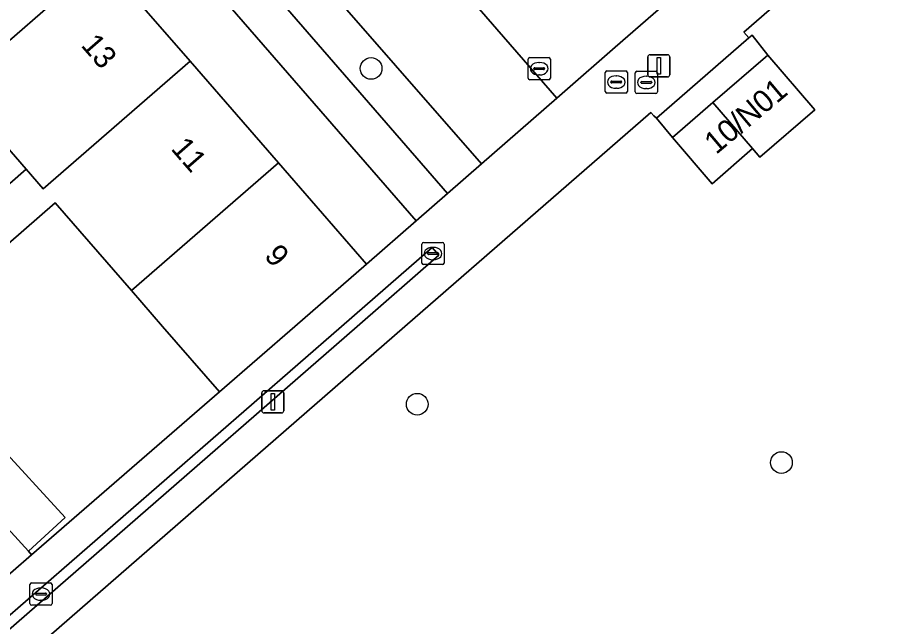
# Model space of a CAD drawing. Extents: x 155887 to 156869, y 383880 to 384678.
# Drawn here: x 156629.4 to 156669.45, y 383986.49 to 384013.91 of the extents above; entities that cross this region are included whole.
import ezdxf

# ---------------------------------------------------------------- set-up
doc = ezdxf.new("R2010")
doc.units = 0
for name, color, linetype in [('IMGEO_Berm_groen', 7, 'Continuous'), ('IMGEO_Boom', 7, 'Continuous'), ('IMGEO_Erf', 7, 'Continuous'), ('IMGEO_Kolk', 7, 'Continuous'), ('IMGEO_Lichtmast', 7, 'Continuous'), ('IMGEO_Pand', 7, 'Continuous'), ('IMGEO_Pand_nummerreeks', 7, 'Continuous'), ('IMGEO_Parkeervlak_open', 7, 'Continuous'), ('IMGEO_Rijbaan_lokaal_gesloten', 7, 'Continuous'), ('IMGEO_Rioolput', 7, 'Continuous'), ('IMGEO_Voetpad_open', 7, 'Continuous')]:
    doc.layers.add(name, color=color, linetype=linetype)

msp = doc.modelspace()

# ---------------------------------------------------------------- linework, layer by layer
at = {"layer": 'IMGEO_Berm_groen'}
msp.add_lwpolyline([(156638.779, 384020.517), (156637.308, 384019.203), (156648.778, 384005.996), (156650.3, 384007.321)], close=True, dxfattribs=at)
at = {"layer": 'IMGEO_Boom'}
for centre in [(156645.328, 384011.624), (156647.406, 383996.491), (156663.829, 383993.863)]:
    msp.add_circle(centre, 0.489, dxfattribs=at)
at = {"layer": 'IMGEO_Erf'}
for points in [[(156703.764, 384049.407), (156662.126, 384013.26), (156662.36, 384013.004), (156662.508, 384013.132), (156663.208, 384012.227), (156665.337, 384009.756), (156662.861, 384007.622), (156662.517, 384008.021), (156660.701, 384006.421), (156658.919, 384008.519), (156658.188, 384009.383), (156658.08, 384009.487), (156657.939, 384009.643), (156646.851, 384000), (156621.473, 383977.93)], [(156626.937, 384004.614), (156629.776, 384007.079), (156626.568, 384010.773)], [(156628.408, 383994.787), (156631.53, 383991.38), (156629.878, 383989.866), (156630.016, 383989.707), (156638.487, 383997.051), (156635.925, 384000), (156634.52, 384001.618), (156631.087, 384005.569), (156628.249, 384003.104)]]:
    msp.add_lwpolyline(points, dxfattribs=at)
msp.add_lwpolyline([(156611.545, 384045.94), (156609.299, 384043.999), (156613.295, 384039.404), (156617.274, 384034.828), (156621.253, 384030.252), (156625.232, 384025.676), (156629.21, 384021.101), (156633.189, 384016.525), (156637.168, 384011.949), (156641.147, 384007.374), (156645.116, 384002.809), (156647.359, 384004.761)], close=True, dxfattribs=at)
at = {"layer": 'IMGEO_Kolk'}
for p, q in [((156652.483, 384012.115), (156653.335, 384012.115)), ((156652.408, 384011.189), (156652.408, 384012.041)), ((156652.71, 384011.658), (156653.108, 384011.658)), ((156652.896, 384011.895), (156652.921, 384011.895)), ((156653.409, 384012.041), (156653.409, 384011.189)), ((156652.667, 384011.609), (156652.667, 384011.621)), ((156653.105, 384011.572), (156652.707, 384011.572)), ((156652.919, 384011.335), (156652.894, 384011.335)), ((156653.151, 384011.621), (156653.151, 384011.609)), ((156653.335, 384011.115), (156652.483, 384011.115)), ((156647.619, 384002.856), (156647.619, 384003.708)), ((156647.694, 384003.782), (156648.546, 384003.782)), ((156648.62, 384003.708), (156648.62, 384002.856)), ((156647.878, 384003.276), (156647.878, 384003.288)), ((156648.316, 384003.239), (156647.918, 384003.239)), ((156647.921, 384003.325), (156648.319, 384003.325)), ((156648.107, 384003.562), (156648.132, 384003.562)), ((156648.362, 384003.288), (156648.362, 384003.276)), ((156648.13, 384003.002), (156648.105, 384003.002)), ((156648.546, 384002.782), (156647.694, 384002.782)), ((156630.021, 383988.435), (156630.873, 383988.435)), ((156629.946, 383987.509), (156629.946, 383988.361)), ((156630.434, 383988.215), (156630.459, 383988.215)), ((156630.947, 383988.361), (156630.947, 383987.509)), ((156630.205, 383987.929), (156630.205, 383987.941)), ((156630.643, 383987.892), (156630.245, 383987.892)), ((156630.248, 383987.978), (156630.646, 383987.978)), ((156630.457, 383987.655), (156630.432, 383987.655)), ((156630.689, 383987.941), (156630.689, 383987.929)), ((156630.873, 383987.435), (156630.021, 383987.435))]:
    msp.add_line(p, q, dxfattribs=at)
for points in [[(156652.483, 384012.115), (156653.335, 384012.115)], [(156652.408, 384011.189), (156652.408, 384012.041)], [(156653.409, 384012.041), (156653.409, 384011.189)], [(156653.335, 384011.115), (156652.483, 384011.115)], [(156647.619, 384002.856), (156647.619, 384003.708)], [(156647.694, 384003.782), (156648.546, 384003.782)], [(156648.62, 384003.708), (156648.62, 384002.856)], [(156648.546, 384002.782), (156647.694, 384002.782)], [(156630.021, 383988.435), (156630.873, 383988.435)], [(156629.946, 383987.509), (156629.946, 383988.361)], [(156630.947, 383988.361), (156630.947, 383987.509)], [(156630.873, 383987.435), (156630.021, 383987.435)]]:
    msp.add_lwpolyline(points, dxfattribs=at)
for centre, radius, start, end in [((156652.485, 384012.039), 0.0765, 91.552, 178.448), ((156652.485, 384012.039), 0.0765, 91.552, 178.448), ((156653.333, 384012.039), 0.0765, 1.552, 88.448), ((156653.333, 384012.039), 0.0765, 1.552, 88.448), ((156652.707, 384011.618), 0.0403, 85.8775, 175.7526), ((156653.112, 384011.62), 0.0386, 1.7309, 96.639), ((156652.704, 384011.608), 0.0366, 178.938, 274.7102), ((156653.108, 384011.615), 0.043, 264.8664, 352.4533), ((156652.485, 384011.191), 0.0765, 181.552, 268.448), ((156652.485, 384011.191), 0.0765, 181.552, 268.448), ((156653.333, 384011.191), 0.0765, 271.552, 358.448), ((156653.333, 384011.191), 0.0765, 271.552, 358.448), ((156647.696, 384003.706), 0.0765, 91.552, 178.448), ((156647.696, 384003.706), 0.0765, 91.552, 178.448), ((156648.544, 384003.706), 0.0765, 1.552, 88.448), ((156648.544, 384003.706), 0.0765, 1.552, 88.448), ((156647.918, 384003.285), 0.0403, 85.8775, 175.7526), ((156647.915, 384003.275), 0.0366, 178.938, 274.7102), ((156648.319, 384003.282), 0.043, 264.8664, 352.4533), ((156648.323, 384003.287), 0.0386, 1.7309, 96.639), ((156647.696, 384002.858), 0.0765, 181.552, 268.448), ((156647.696, 384002.858), 0.0765, 181.552, 268.448), ((156648.544, 384002.858), 0.0765, 271.552, 358.448), ((156648.544, 384002.858), 0.0765, 271.552, 358.448), ((156630.023, 383988.359), 0.0765, 91.552, 178.448), ((156630.023, 383988.359), 0.0765, 91.552, 178.448), ((156630.871, 383988.359), 0.0765, 1.552, 88.448), ((156630.871, 383988.359), 0.0765, 1.552, 88.448), ((156630.245, 383987.938), 0.0403, 85.8775, 175.7526), ((156630.242, 383987.928), 0.0366, 178.938, 274.7102), ((156630.646, 383987.935), 0.043, 264.8664, 352.4533), ((156630.65, 383987.94), 0.0386, 1.7309, 96.639), ((156630.023, 383987.511), 0.0765, 181.552, 268.448), ((156630.023, 383987.511), 0.0765, 181.552, 268.448), ((156630.871, 383987.511), 0.0765, 271.552, 358.448), ((156630.871, 383987.511), 0.0765, 271.552, 358.448)]:
    msp.add_arc(centre, radius, start, end, dxfattribs=at)
for centre, major_axis, ratio, start_param, end_param in [((156652.895, 384011.615), (-0.387, 0.002), 0.722429, 4.712389, 7.853982), ((156652.92, 384011.615), (-0.39, 0.002), 0.717154, 1.570796, 4.712389), ((156648.106, 384003.282), (-0.387, 0.002), 0.722429, 4.712389, 7.853982), ((156648.131, 384003.282), (-0.39, 0.002), 0.717154, 1.570796, 4.712389), ((156630.433, 383987.935), (-0.387, 0.002), 0.722429, 4.712389, 7.853982), ((156630.458, 383987.935), (-0.39, 0.002), 0.717154, 1.570796, 4.712389)]:
    msp.add_ellipse(centre, major_axis=major_axis, ratio=ratio, start_param=start_param, end_param=end_param, dxfattribs=at)
at = {"layer": 'IMGEO_Lichtmast'}
for p, q in [((156657.804, 384011.345), (156657.804, 384012.145)), ((156657.804, 384012.145), (156657.804, 384011.345)), ((156657.904, 384012.245), (156658.694, 384012.245)), ((156658.694, 384012.245), (156657.904, 384012.245)), ((156658.794, 384012.145), (156658.794, 384011.345)), ((156658.794, 384011.345), (156658.794, 384012.145)), ((156658.694, 384011.245), (156657.904, 384011.245)), ((156657.904, 384011.245), (156658.694, 384011.245)), ((156640.4, 383996.2), (156640.4, 383997)), ((156640.4, 383997), (156640.4, 383996.2)), ((156640.5, 383997.1), (156641.29, 383997.1)), ((156641.29, 383997.1), (156640.5, 383997.1)), ((156641.39, 383997), (156641.39, 383996.2)), ((156641.39, 383996.2), (156641.39, 383997)), ((156641.29, 383996.1), (156640.5, 383996.1)), ((156640.5, 383996.1), (156641.29, 383996.1))]:
    msp.add_line(p, q, dxfattribs=at)
for points in [[(156658.224, 384012.12), (156658.374, 384012.12), (156658.374, 384011.37), (156658.224, 384011.37), (156658.224, 384012.12)], [(156640.82, 383996.975), (156640.97, 383996.975), (156640.97, 383996.225), (156640.82, 383996.225), (156640.82, 383996.975)]]:
    msp.add_lwpolyline(points, dxfattribs=at)
for centre, start, end in [((156657.904, 384012.145), 90, 180), ((156657.904, 384012.145), 90, 180), ((156658.694, 384012.145), 0, 90), ((156658.694, 384012.145), 360, 90), ((156657.904, 384011.345), 180, 270), ((156657.904, 384011.345), 180, 270), ((156658.694, 384011.345), 270, 0), ((156658.694, 384011.345), 270, 0), ((156640.5, 383997), 90, 180), ((156640.5, 383997), 90, 180), ((156641.29, 383997), 0, 90), ((156641.29, 383997), 360, 90), ((156640.5, 383996.2), 180, 270), ((156640.5, 383996.2), 180, 270), ((156641.29, 383996.2), 270, 0), ((156641.29, 383996.2), 270, 0)]:
    msp.add_arc(centre, 0.1, start, end, dxfattribs=at)
at = {"layer": 'IMGEO_Pand'}
for points in [[(156633.189, 384016.525), (156629.21, 384021.101), (156622.592, 384015.351), (156621.909, 384016.138), (156619.07, 384013.673), (156620.382, 384012.163), (156623.22, 384014.628), (156626.568, 384010.773)], [(156637.168, 384011.949), (156633.189, 384016.525), (156626.568, 384010.773), (156629.776, 384007.079), (156630.543, 384006.196)], [(156663.208, 384012.227), (156660.731, 384010.093), (156662.517, 384008.021), (156662.861, 384007.622), (156665.337, 384009.756)], [(156641.147, 384007.374), (156637.168, 384011.949), (156630.543, 384006.196), (156629.776, 384007.079), (156626.937, 384004.614), (156628.249, 384003.104), (156631.087, 384005.569), (156634.52, 384001.618)], [(156634.52, 384001.618), (156635.925, 384000), (156638.487, 383997.051), (156641.882, 384000), (156645.116, 384002.809), (156641.147, 384007.374)], [(156631.53, 383991.38), (156628.408, 383994.787), (156626.755, 383993.273), (156629.878, 383989.866)]]:
    msp.add_lwpolyline(points, close=True, dxfattribs=at)
at = {"layer": 'IMGEO_Parkeervlak_open'}
msp.add_lwpolyline([(156650.3, 384007.321), (156653.701, 384010.28), (156642.188, 384023.534), (156638.779, 384020.517)], close=True, dxfattribs=at)
at = {"layer": 'IMGEO_Rijbaan_lokaal_gesloten'}
msp.add_lwpolyline([(156626.529, 384041.587), (156633.113, 384033.952), (156634.367, 384032.536), (156640.949, 384024.963), (156642.188, 384023.534), (156653.701, 384010.28), (156654.062, 384010.594), (156656.338, 384012.579), (156658.614, 384014.564), (156646.454, 384028.54), (156584.127, 384100.331)], dxfattribs=at)
at = {"layer": 'IMGEO_Rioolput'}
for p, q in [((156655.881, 384010.587), (156655.881, 384011.439)), ((156655.956, 384011.513), (156656.808, 384011.513)), ((156656.369, 384011.293), (156656.394, 384011.293)), ((156656.882, 384011.439), (156656.882, 384010.587)), ((156657.235, 384010.57), (156657.235, 384011.422)), ((156657.31, 384011.496), (156658.162, 384011.496)), ((156657.723, 384011.276), (156657.748, 384011.276)), ((156658.236, 384011.422), (156658.236, 384010.57)), ((156656.14, 384011.007), (156656.14, 384011.019)), ((156656.578, 384010.97), (156656.18, 384010.97)), ((156656.183, 384011.056), (156656.581, 384011.056)), ((156656.624, 384011.019), (156656.624, 384011.007)), ((156657.494, 384010.99), (156657.494, 384011.002)), ((156657.932, 384010.953), (156657.534, 384010.953)), ((156657.537, 384011.039), (156657.935, 384011.039)), ((156657.978, 384011.002), (156657.978, 384010.99)), ((156656.808, 384010.513), (156655.956, 384010.513)), ((156656.392, 384010.733), (156656.367, 384010.733)), ((156658.162, 384010.496), (156657.31, 384010.496)), ((156657.746, 384010.716), (156657.721, 384010.716))]:
    msp.add_line(p, q, dxfattribs=at)
for points in [[(156655.881, 384010.587), (156655.881, 384011.439)], [(156655.956, 384011.513), (156656.808, 384011.513)], [(156656.882, 384011.439), (156656.882, 384010.587)], [(156657.235, 384010.57), (156657.235, 384011.422)], [(156657.31, 384011.496), (156658.162, 384011.496)], [(156658.236, 384011.422), (156658.236, 384010.57)], [(156656.808, 384010.513), (156655.956, 384010.513)], [(156658.162, 384010.496), (156657.31, 384010.496)]]:
    msp.add_lwpolyline(points, dxfattribs=at)
for centre, radius, start, end in [((156655.958, 384011.437), 0.0765, 91.552, 178.448), ((156655.958, 384011.437), 0.0765, 91.552, 178.448), ((156656.806, 384011.437), 0.0765, 1.552, 88.448), ((156656.806, 384011.437), 0.0765, 1.552, 88.448), ((156657.312, 384011.42), 0.0765, 91.552, 178.448), ((156657.312, 384011.42), 0.0765, 91.552, 178.448), ((156658.16, 384011.42), 0.0765, 1.552, 88.448), ((156658.16, 384011.42), 0.0765, 1.552, 88.448), ((156656.18, 384011.016), 0.0403, 85.8775, 175.7526), ((156656.177, 384011.006), 0.0366, 178.938, 274.7102), ((156656.581, 384011.013), 0.043, 264.8664, 352.4533), ((156656.585, 384011.018), 0.0386, 1.7309, 96.639), ((156657.534, 384010.999), 0.0403, 85.8775, 175.7526), ((156657.531, 384010.989), 0.0366, 178.938, 274.7102), ((156657.935, 384010.996), 0.043, 264.8664, 352.4533), ((156657.939, 384011.001), 0.0386, 1.7309, 96.639), ((156655.958, 384010.589), 0.0765, 181.552, 268.448), ((156655.958, 384010.589), 0.0765, 181.552, 268.448), ((156656.806, 384010.589), 0.0765, 271.552, 358.448), ((156656.806, 384010.589), 0.0765, 271.552, 358.448), ((156657.312, 384010.572), 0.0765, 181.552, 268.448), ((156657.312, 384010.572), 0.0765, 181.552, 268.448), ((156658.16, 384010.572), 0.0765, 271.552, 358.448), ((156658.16, 384010.572), 0.0765, 271.552, 358.448)]:
    msp.add_arc(centre, radius, start, end, dxfattribs=at)
for centre, major_axis, ratio, start_param, end_param in [((156656.368, 384011.013), (-0.387, 0.002), 0.722429, 4.712389, 7.853982), ((156656.393, 384011.013), (-0.39, 0.002), 0.717154, 1.570796, 4.712389), ((156657.722, 384010.996), (-0.387, 0.002), 0.722429, 4.712389, 7.853982), ((156657.747, 384010.996), (-0.39, 0.002), 0.717154, 1.570796, 4.712389)]:
    msp.add_ellipse(centre, major_axis=major_axis, ratio=ratio, start_param=start_param, end_param=end_param, dxfattribs=at)
at = {"layer": 'IMGEO_Voetpad_open'}
for points in [[(156701.592, 384051.857), (156694.362, 384045.615), (156682.932, 384035.678), (156680.803, 384033.827), (156672.728, 384026.807), (156666.095, 384021.051), (156663.829, 384019.095), (156662.415, 384017.868), (156658.96, 384014.865), (156658.614, 384014.564), (156656.338, 384012.579), (156654.062, 384010.594), (156653.701, 384010.28), (156650.3, 384007.321), (156648.778, 384005.996), (156647.359, 384004.761), (156645.116, 384002.809), (156641.882, 384000), (156638.487, 383997.051), (156630.016, 383989.707), (156628.341, 383988.255), (156619.232, 383980.357)], [(156621.473, 383977.93), (156646.851, 384000), (156657.939, 384009.643), (156658.08, 384009.487), (156658.188, 384009.383), (156662.36, 384013.004), (156662.126, 384013.26), (156703.764, 384049.407)], [(156611.545, 384045.94), (156647.359, 384004.761), (156648.778, 384005.996), (156637.308, 384019.203), (156638.779, 384020.517), (156642.188, 384023.534), (156640.949, 384024.963), (156637.533, 384021.965), (156636.068, 384020.645), (156629.422, 384028.275), (156630.936, 384029.56), (156634.367, 384032.536), (156633.113, 384033.952), (156629.666, 384031.006), (156628.184, 384029.703)]]:
    msp.add_lwpolyline(points, dxfattribs=at)
for points in [[(156598.505, 384026.501), (156598.427, 384026.433), (156596.81, 384028.295), (156596.908, 384028.38), (156594.535, 384031.171), (156592.56, 384029.456), (156596.038, 384025.451), (156597.349, 384023.941), (156603.905, 384016.393), (156605.217, 384014.883), (156611.773, 384007.335), (156613.084, 384005.825), (156619.641, 383998.277), (156620.952, 383996.767), (156624.206, 383993.005), (156628.157, 383988.43), (156628.197, 383988.421), (156628.341, 383988.255), (156630.016, 383989.707), (156629.878, 383989.866), (156626.755, 383993.273)], [(156658.188, 384009.383), (156658.919, 384008.519), (156660.731, 384010.093), (156663.208, 384012.227), (156662.508, 384013.132), (156662.36, 384013.004)], [(156660.731, 384010.093), (156658.919, 384008.519), (156660.701, 384006.421), (156662.517, 384008.021)], [(156610.824, 383970.521), (156644.7, 384000), (156648.386, 384003.208), (156648.083, 384003.559), (156643.992, 384000), (156610.517, 383970.878)], [(156610.824, 383970.521), (156610.517, 383970.878), (156643.992, 384000), (156648.083, 384003.559), (156648.386, 384003.208), (156644.7, 384000)]]:
    msp.add_lwpolyline(points, close=True, dxfattribs=at)

# ---------------------------------------------------------------- texts
at = {"layer": 'IMGEO_Pand_nummerreeks'}
for s, rotation, p in [('13', 311.0064, (156632.209, 384012.654)), ('10/N01', 40.1355, (156660.883, 384007.718)), ('11', 311.0064, (156636.264, 384007.991)), ('9', 311.0088, (156640.471, 384003.152))]:
    msp.add_text(s, height=1, rotation=rotation, dxfattribs=at).set_placement(p)

doc.saveas('drawing.dxf')
